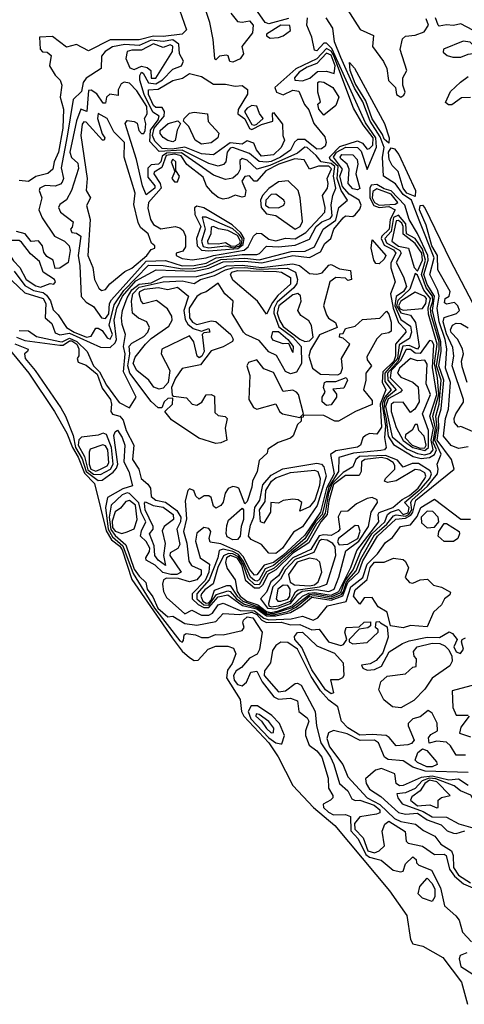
# Model space of a CAD drawing. Extents: x 2889633 to 3052318, y 540750 to 918690.
# Tile 513 of 656: x 3001088 to 3002939, y 807955 to 812057. Entities that reach past the tile are written whole.
import ezdxf

# ---------------------------------------------------------------- set-up
doc = ezdxf.new("R2010")
doc.units = 0

msp = doc.modelspace()

# ---------------------------------------------------------------- linework, layer by layer
at = {"layer": '0CON02XD'}
for points in [[(3001744.1, 812125.9), (3001782.5, 812015), (3001765, 811997.5), (3001685, 811986.9), (3001645, 811989.1), (3001585, 811973.1), (3001465, 811972.9), (3001375, 811927.5), (3001325, 811953.8), (3001283, 811943), (3001225, 811986.7), (3001170, 811985), (3001172.5, 811935), (3001183, 811923), (3001201.7, 811921.7), (3001218.3, 811908.3), (3001212.5, 811865), (3001235.9, 811825.9), (3001256.2, 811805), (3001263.8, 811785), (3001255.8, 811735), (3001270, 811685), (3001267.5, 811605), (3001249.2, 811505), (3001230.8, 811465), (3001225.6, 811434.4), (3001205, 811416.2), (3001155, 811403.3), (3001125, 811382.5), (3001085, 811387.5)], [(3001966.7, 812085), (3001995, 812050), (3002015, 812046.7), (3002045, 812052.5), (3002060, 812035), (3002057.7, 812002.3), (3002013.3, 811945), (3002020, 811915), (3002006.4, 811893.6), (3001975, 811880), (3001963.3, 811883.3), (3001956.7, 811906.7), (3001949.3, 811909.3), (3001920, 811905), (3001905, 811890), (3001900, 811895), (3001893.8, 811975), (3001880, 812045), (3001856.2, 812116.2)], [(3001465, 810692), (3001485, 810710.8), (3001490.4, 810725), (3001481.1, 810805), (3001491.8, 810855), (3001515.3, 810905), (3001571.2, 810968.8), (3001655.6, 811014.4), (3001815, 811010), (3001875, 811022.1), (3001935, 811049), (3002025, 811051.4), (3002096.3, 811043.7), (3002225, 811074.6), (3002295, 811065.8), (3002340.3, 811089.7), (3002358.8, 811125), (3002384.1, 811145.9), (3002396, 811185), (3002435, 811232), (3002445, 811240), (3002475, 811237.5), (3002485, 811243.8), (3002505, 811267.5), (3002510, 811285), (3002502, 811305), (3002459.7, 811329.7), (3002432, 811362), (3002421.1, 811405), (3002431.5, 811435), (3002395.3, 811485), (3002406.7, 811505), (3002446.2, 811526.2), (3002495, 811524.4), (3002509.7, 811509.7), (3002535, 811432.5), (3002573.3, 811526.7), (3002571.2, 811565), (3002528.1, 811628.1), (3002387.4, 811937.4), (3002365, 811959.4), (3002355, 811959.2), (3002325, 811927.5), (3002315, 811930), (3002303.8, 811985), (3002283.8, 812035), (3002286.2, 812065)], [(3002207.7, 812062.3), (3002125, 812040), (3002110, 812045), (3002068.8, 812105)], [(3002955, 810277.5), (3002915, 810270), (3002885, 810283.1), (3002852.2, 810322.2), (3002861.1, 810395), (3002873.5, 810435), (3002882.5, 810545), (3002861.2, 810605), (3002866.2, 810686.2), (3002859.7, 810725), (3002835, 810798.8), (3002826.5, 810855), (3002835.4, 810905.4), (3002829.3, 810929.3), (3002795.8, 810995), (3002813.3, 811065), (3002751.4, 811221.4), (3002720, 811305), (3002685, 811329.1), (3002653.5, 811373.5), (3002603.3, 811405), (3002598.6, 811485), (3002605.5, 811525), (3002589.1, 811569.1), (3002546.9, 811635), (3002516.6, 811715), (3002482.1, 811772.1), (3002425, 811900), (3002398.5, 811965), (3002392, 812022), (3002363.8, 812065)], [(3002451.2, 812101.2), (3002505.9, 812015.9), (3002560.7, 811990.7), (3002557.5, 811945), (3002602.7, 811882.7), (3002616.4, 811853.6), (3002624.1, 811804.1), (3002653.3, 811775), (3002656.7, 811745), (3002675, 811733.8)], [(3002975, 812013.3), (3002925, 812040), (3002895, 812032.5), (3002865, 812036.2), (3002835, 812030), (3002830, 812035), (3002820, 812065)], [(3002130.7, 811980.7), (3002165, 811983.3), (3002185, 811990), (3002215, 812012.5), (3002213.3, 812033.3), (3002175, 812034.3), (3002115, 811997.5), (3002115, 811990), (3002130.7, 811980.7)], [(3002675, 811733.8), (3002687.7, 811742.3), (3002693.3, 811755), (3002683.3, 811785), (3002683.3, 811815), (3002700, 811845), (3002672.7, 811932.7), (3002682.7, 811977.3), (3002695, 811989.2), (3002735, 811992.2), (3002772.9, 812007.1), (3002790, 812035), (3002780.6, 812060.6)], [(3001465, 810726.2), (3001474, 810745), (3001460.8, 810785), (3001481.2, 810868.8), (3001521.2, 810928.8), (3001623.8, 811035), (3001685, 811032.9), (3001765, 811018.8), (3001810.3, 811020.3), (3001865, 811030), (3001925, 811057.4), (3002025, 811063.3), (3002085, 811057.3), (3002218.2, 811091.8), (3002276.8, 811093.2), (3002315, 811111.2), (3002351.2, 811185), (3002405, 811221.9), (3002416.2, 811275), (3002453.3, 811305), (3002426.2, 811346.2), (3002409.7, 811395), (3002414, 811445), (3002381.4, 811475), (3002377.8, 811485), (3002420.9, 811529.1), (3002495, 811552.2), (3002515, 811542.5), (3002535, 811517.5), (3002545, 811520), (3002557.8, 811535), (3002560, 811565), (3002518.7, 811618.7), (3002478.1, 811688.1), (3002396.2, 811906.2), (3002385, 811925.4), (3002365, 811936.5), (3002325, 811894.5), (3002238.1, 811851.9), (3002150, 811775), (3002156.7, 811755), (3002185, 811744), (3002225, 811763.3), (3002250, 811760), (3002274.5, 811704.5), (3002291.9, 811681.9), (3002312.5, 811625), (3002358.7, 811568.7), (3002364.6, 811545), (3002359.6, 811530.4), (3002345, 811519.6), (3002325, 811517.9), (3002275, 811557.5), (3002245, 811557.5), (3002232.7, 811547.3), (3002215, 811514.2), (3002174.2, 811485), (3002135, 811466.4), (3002115, 811463.3), (3002085, 811466.9), (3002045, 811499.2), (3001975, 811524.2), (3001965, 811522), (3001952.5, 811505), (3001946.7, 811465), (3001936.1, 811453.9), (3001915, 811446.7), (3001875, 811457.5), (3001765, 811512.9), (3001668.7, 811508.7), (3001630.2, 811550.2), (3001632.6, 811597.4), (3001665, 811640), (3001668.1, 811655), (3001641.9, 811671.9), (3001606.2, 811745), (3001587.5, 811805), (3001588, 811825), (3001595, 811838.8), (3001602.5, 811835), (3001624.6, 811794.6), (3001655, 811790.5), (3001682.8, 811807.2), (3001725, 811851.2), (3001761.2, 811865), (3001770, 811885), (3001754, 811915), (3001750, 811955), (3001725, 811973.5), (3001685, 811966.4), (3001635, 811971.5), (3001585, 811950), (3001525, 811954.4), (3001475, 811943.8), (3001443.3, 811925), (3001428.8, 811905), (3001426.7, 811853.3), (3001365, 811813.8), (3001352.5, 811795), (3001345, 811757.5), (3001311.2, 811725), (3001285, 811572.5), (3001260.5, 811439.5), (3001270, 811395), (3001265, 811380), (3001258.3, 811371.7), (3001236.1, 811363.9), (3001194.2, 811365.8), (3001171.2, 811355), (3001168.8, 811345), (3001180, 811315), (3001168, 811265), (3001181.7, 811231.7), (3001233.3, 811155), (3001275, 811133.8), (3001293.3, 811115), (3001298, 811095), (3001290, 811045), (3001255, 811022.5), (3001235, 811020), (3001227.5, 811055), (3001200.7, 811070.7), (3001188.3, 811088.3), (3001182.5, 811115), (3001166.4, 811136.4), (3001135, 811132.5), (3001110, 811165), (3001075, 811174.3)], [(3001655, 811814.2), (3001723.8, 811925), (3001725, 811946.2), (3001715, 811952), (3001685, 811941.2), (3001645, 811957.1), (3001595, 811930.5), (3001555, 811930.6), (3001535.7, 811924.3), (3001530, 811895), (3001547, 811857), (3001565, 811850), (3001595, 811863.6), (3001618.3, 811858.3), (3001633.8, 811845), (3001635, 811814.2), (3001655, 811814.2)], [(3002891.2, 811901.2), (3002925, 811901.4), (3002955, 811914.2), (3002985, 811917.5), (3002992.5, 811925), (3002992.5, 811935), (3002963.6, 811963.6), (3002935, 811968), (3002853.3, 811935), (3002851.7, 811921.7), (3002868.3, 811908.3), (3002891.2, 811901.2)], [(3002265, 811802.9), (3002296.3, 811813.7), (3002328.1, 811841.9), (3002365, 811842.2), (3002397.7, 811832.3), (3002401.4, 811865), (3002385, 811909.6), (3002365, 811917.9), (3002325, 811874.2), (3002285, 811860), (3002252.1, 811837.9), (3002232.5, 811815), (3002233.8, 811805), (3002265, 811802.9)], [(3002625, 811543.3), (3002605, 811560), (3002598.6, 811578.6), (3002555, 811644.2), (3002529.2, 811719.2), (3002485, 811790.8), (3002464.6, 811845), (3002461.7, 811878.3), (3002482, 811855), (3002607.1, 811625), (3002627.1, 811565), (3002625, 811543.3)], [(3002095, 811489.2), (3002074, 811515), (3002063.3, 811543.3), (3002035, 811552.5), (3002015, 811538.8), (3001965, 811544.5), (3001895, 811494), (3001845, 811498.9), (3001775.4, 811525.4), (3001722.2, 811517.8), (3001681.1, 811521.1), (3001650.5, 811550.5), (3001640.3, 811575), (3001648.2, 811605), (3001689.1, 811655), (3001690.8, 811675), (3001681.2, 811691.2), (3001655, 811690.8), (3001645, 811700), (3001624.5, 811745), (3001624.4, 811765.6), (3001665, 811767.5), (3001725, 811804), (3001765.9, 811814.1), (3001795, 811832.5), (3001845, 811820), (3001895, 811788.8), (3001945, 811788.8), (3001985, 811780), (3002015, 811782.5), (3002036.1, 811766.1), (3002037, 811747), (3001997.3, 811682.7), (3001996.2, 811665), (3002025, 811644.2), (3002044.5, 811604.5), (3002055, 811599.6), (3002095, 811620.3), (3002142.5, 811635), (3002140, 811665), (3002145, 811670), (3002181.7, 811621.7), (3002183.3, 811575), (3002190, 811555), (3002176.2, 811525), (3002145, 811494.2), (3002095, 811489.2)], [(3002965, 811732.5), (3002928.3, 811731.7), (3002887, 811703), (3002873, 811703), (3002861.7, 811711.7), (3002881.7, 811758.3), (3002923.6, 811796.4), (3002955, 811820)], [(3001445, 810812.5), (3001458.8, 810831.2), (3001461.9, 810875), (3001470, 810890), (3001615, 811050.9), (3001695, 811054.4), (3001765, 811031.8), (3001815, 811033.3), (3001865, 811043.2), (3001906.7, 811065), (3002015, 811079.2), (3002075, 811079.2), (3002086.8, 811083.2), (3002115, 811113.3), (3002165, 811110.8), (3002235, 811117.1), (3002295, 811143.3), (3002321.9, 811195), (3002345.4, 811214.6), (3002380.9, 811229.1), (3002389.5, 811240.5), (3002384.4, 811285.6), (3002391.2, 811325), (3002404.2, 811355.8), (3002394.6, 811405), (3002400, 811445), (3002385, 811458.7), (3002343.3, 811465), (3002322, 811492), (3002285, 811524.3), (3002275, 811525.7), (3002245, 811501.4), (3002129.7, 811449.7), (3002075, 811434), (3002035, 811472.5), (3002015, 811478.8), (3002005, 811470), (3002005.8, 811435), (3001995.6, 811414.4), (3001975, 811396.7), (3001945, 811391.2), (3001895, 811408.8), (3001762.1, 811502.1), (3001698.6, 811501.4), (3001680.8, 811489.2), (3001675.3, 811464.7), (3001665.3, 811454.7), (3001635, 811452), (3001621.9, 811438.1), (3001621.2, 811401.2), (3001650, 811365), (3001650, 811355), (3001615, 811327.5), (3001598.8, 811365), (3001574.3, 811475), (3001527.5, 811625), (3001535, 811637.5), (3001565, 811632.5), (3001576.7, 811626.7), (3001583.3, 811595), (3001595, 811582.5), (3001605, 811582.5), (3001610, 811595), (3001613, 811623), (3001607.5, 811645), (3001618.6, 811665), (3001617.7, 811695), (3001575, 811761.2), (3001545, 811792.5), (3001523, 811797), (3001510.7, 811789.3), (3001497.5, 811765), (3001498.3, 811741.7), (3001463, 811747), (3001450, 811735), (3001445, 811710), (3001435, 811710), (3001408.8, 811748.8), (3001385, 811763.3), (3001375, 811762.5), (3001367.5, 811675), (3001342.5, 811685), (3001324.5, 811635.5), (3001297.1, 811505), (3001303.5, 811483.5), (3001329.3, 811459.3), (3001332.7, 811437.3), (3001303.3, 811345), (3001283, 811307), (3001255, 811287.5), (3001250, 811275), (3001257.5, 811255), (3001310, 811215), (3001307, 811193), (3001300, 811185), (3001305, 811170), (3001325, 811167.5), (3001342.5, 811155), (3001330.8, 811075), (3001338.3, 811031.7), (3001344.1, 810904.1), (3001365, 810880), (3001395, 810862.5), (3001428.8, 810815), (3001445, 810812.5)], [(3002355, 811660), (3002333.3, 811685), (3002330, 811705), (3002340, 811715), (3002330, 811755), (3002330, 811795), (3002335, 811800), (3002355, 811797.5), (3002392.5, 811775), (3002417.5, 811735), (3002405, 811700), (3002355, 811660)], [(3002065, 811617.1), (3002075, 811622.5), (3002102, 811645), (3002085.8, 811665.8), (3002075, 811696.7), (3002055, 811699.2), (3002035, 811689.2), (3002024.4, 811675), (3002055, 811620), (3002065, 811617.1)], [(3001428.3, 810928.3), (3001445, 810932.5), (3001462.7, 810957.3), (3001525, 811007.5), (3001555, 811022.5), (3001616.7, 811075), (3001635, 811100), (3001650, 811105), (3001650, 811115), (3001636.7, 811126.7), (3001622.9, 811165), (3001591.1, 811191.1), (3001581.7, 811211.7), (3001563, 811287), (3001568.8, 811335), (3001522.5, 811485), (3001523.8, 811545), (3001479.7, 811589.7), (3001452.5, 811645), (3001415, 811666.7), (3001412.5, 811645), (3001431.2, 811581.2), (3001442.5, 811565), (3001440, 811555), (3001433.3, 811555), (3001365, 811630), (3001355, 811631.2), (3001348.3, 811621.7), (3001342.2, 811575), (3001369.2, 811395), (3001364, 811345), (3001382.5, 811315), (3001366.4, 811283.6), (3001382, 811225), (3001371.2, 811075), (3001392.5, 811025), (3001398.8, 810975), (3001418, 810938), (3001428.3, 810928.3)], [(3001845, 811539.2), (3001819.2, 811555), (3001792.3, 811612.3), (3001770, 811635), (3001772.5, 811645), (3001795, 811668), (3001815, 811671.2), (3001870, 811665), (3001873, 811633), (3001917.5, 811585), (3001913.3, 811565), (3001885, 811544.3), (3001845, 811539.2)], [(3001725, 811548.8), (3001705, 811553.3), (3001685, 811566.7), (3001673.2, 811583.2), (3001673.1, 811595), (3001706.7, 811625), (3001746, 811636), (3001757.5, 811625), (3001743.6, 811596.4), (3001735, 811553.8), (3001725, 811548.8)], [(3001806.2, 811056.2), (3001865, 811064.4), (3001895.3, 811074.7), (3002023.3, 811096.7), (3002039.8, 811110.2), (3002061.2, 811155), (3002075, 811167.5), (3002095, 811166), (3002125, 811143.1), (3002155, 811136.5), (3002195, 811147.5), (3002235, 811144.4), (3002278.9, 811171.1), (3002358.8, 811255), (3002360, 811275), (3002348.8, 811325), (3002369.4, 811355), (3002372.9, 811375), (3002368, 811395), (3002385.9, 811435.9), (3002375, 811446.9), (3002332.7, 811447.3), (3002295, 811434.2), (3002272.9, 811472.9), (3002233, 811477), (3002167.5, 811455), (3002112.4, 811427.6), (3002075, 811383.8), (3002063.9, 811383.9), (3002045, 811406.7), (3002025, 811403.8), (3002012.9, 811385), (3002030, 811345), (3002025, 811320), (3002015, 811317.5), (3001985, 811326.7), (3001957, 811313), (3001935, 811310), (3001915, 811316.7), (3001892, 811335), (3001866, 811365), (3001851.3, 811401.3), (3001783.7, 811453.7), (3001759.7, 811489.7), (3001733, 811497), (3001698.4, 811491.6), (3001679.3, 811440.7), (3001648.3, 811421.7), (3001646.2, 811415), (3001673.5, 811375), (3001677.1, 811355), (3001624.5, 811295), (3001621.5, 811271.5), (3001632.2, 811225), (3001644.4, 811204.4), (3001675, 811186), (3001735, 811195.7), (3001755, 811190), (3001768.5, 811178.5), (3001778.5, 811155), (3001778.8, 811111.2), (3001767.5, 811092.5), (3001740, 811085), (3001740, 811075), (3001765, 811062.5), (3001806.2, 811056.2)], [(3002495, 811348.6), (3002475, 811352.7), (3002455.7, 811375), (3002460, 811435), (3002451.5, 811455), (3002425, 811478), (3002421.8, 811485), (3002430, 811495), (3002475, 811493.5), (3002493.5, 811475), (3002496.1, 811455), (3002487.8, 811415), (3002505, 811353.3), (3002495, 811348.6)], [(3002735, 811321.2), (3002700, 811335), (3002684.5, 811355), (3002664, 811425), (3002639.5, 811449.5), (3002626.7, 811475), (3002624.4, 811505), (3002635, 811523.8), (3002648.5, 811518.5), (3002666.2, 811496.2), (3002735.7, 811345), (3002735, 811321.2)], [(3001745, 811382), (3001754, 811405), (3001738.3, 811428.3), (3001738.6, 811465), (3001725, 811475.5), (3001719.2, 811465), (3001733.3, 811425), (3001722, 811395), (3001732, 811382), (3001745, 811382)], [(3002155, 809573.8), (3002215, 809587.1), (3002258.1, 809611.9), (3002305, 809650.9), (3002385, 809639.3), (3002432.9, 809657.1), (3002455, 809712.5), (3002499.6, 809755), (3002517.3, 809802.7), (3002577.5, 809905), (3002653.7, 809976.3), (3002695, 809980.2), (3002717.1, 809992.9), (3002725.7, 810005), (3002737.5, 810055), (3002897.5, 810185), (3002886.7, 810225), (3002826, 810305), (3002833.3, 810355), (3002832, 810398), (3002843.7, 810436.3), (3002853.7, 810555), (3002833.3, 810615), (3002843.5, 810676.5), (3002842.1, 810715), (3002818.7, 810798.7), (3002806.9, 810845), (3002815.7, 810905), (3002785, 810953.3), (3002770.2, 810995), (3002789.2, 811055), (3002787.5, 811075), (3002745, 811166), (3002709.2, 811225), (3002691.1, 811285), (3002635, 811344.7), (3002605, 811352.7), (3002575, 811370.9), (3002551.7, 811368.3), (3002545.4, 811354.6), (3002545.3, 811315), (3002563, 811283), (3002585, 811274.1), (3002625, 811279.2), (3002651.9, 811265), (3002630.7, 811225), (3002626.1, 811183.9), (3002596.2, 811155), (3002593.4, 811145), (3002605, 811118.2), (3002645, 811097.7), (3002654.5, 811085), (3002633.5, 811043.5), (3002633.6, 811023.6), (3002652, 810965), (3002632.5, 810915), (3002643.3, 810855), (3002664.7, 810795), (3002694.2, 810765), (3002695.6, 810755), (3002653.1, 810705), (3002652.9, 810655), (3002646.2, 810635), (3002600.3, 810589.7), (3002596.8, 810546.8), (3002612.5, 810515), (3002589.6, 810455), (3002595, 810360), (3002575, 810330), (3002545, 810333.3), (3002527.5, 810325), (3002517.5, 810315), (3002507.5, 810285), (3002495, 810276.7), (3002405, 810261.1), (3002382.5, 810245), (3002396.8, 810165), (3002365.2, 810105), (3002340.3, 810005), (3002275, 809909.6), (3002184, 809825), (3002145, 809795.3), (3002105.3, 809784.7), (3002075, 809744), (3002065, 809742.9), (3002045, 809768), (3002019.4, 809819.4), (3002000, 809840), (3001925, 809873.5), (3001880.7, 809880.7), (3001876.7, 809895), (3001884, 809925), (3001875, 809938), (3001855, 809941.2), (3001825, 809917.5), (3001820, 809885), (3001839.2, 809815), (3001878.3, 809788.3), (3001875.5, 809755.5), (3001859.6, 809720.4), (3001805.5, 809665), (3001805.5, 809645), (3001831.2, 809621.2), (3001855, 809607.6), (3001875, 809607.8), (3001915, 809652.5), (3001955, 809660.4), (3002016.2, 809616.2), (3002075, 809602.8), (3002115, 809574.1), (3002155, 809573.8)], [(3002235, 811184.3), (3002255.8, 811195), (3002265.9, 811215.9), (3002256.2, 811315), (3002247.5, 811345), (3002206.2, 811386.2), (3002165, 811381.2), (3002125, 811354.2), (3002099.4, 811325), (3002090, 811305), (3002092.9, 811275), (3002115, 811248.1), (3002155, 811241.4), (3002235, 811184.3)], [(3002165, 811273.8), (3002187.5, 811285), (3002192.5, 811295), (3002187.5, 811305), (3002155, 811330), (3002135, 811329.2), (3002112.9, 811305), (3002110.8, 811285), (3002125, 811274.2), (3002165, 811273.8)], [(3002585, 811284.7), (3002651.9, 811288.1), (3002662.5, 811295), (3002635, 811330.8), (3002575, 811352.5), (3002558.5, 811341.5), (3002555.8, 811315), (3002566, 811295), (3002585, 811284.7)], [(3001875, 811094.7), (3001996.4, 811103.6), (3002018.8, 811121.2), (3002022.2, 811145), (3002008.8, 811168.8), (3001972.4, 811202.4), (3001855, 811273.8), (3001825, 811280), (3001816.4, 811273.6), (3001816.9, 811245), (3001841.5, 811195), (3001824.5, 811145.5), (3001826.7, 811115), (3001845, 811097.3), (3001875, 811094.7)], [(3003015, 810323.8), (3002925, 810362.5), (3002915, 810360), (3002898.3, 810378.3), (3002896.7, 810395), (3002903.8, 810415), (3002935.7, 810464.3), (3002936.2, 810475), (3002888.8, 810615), (3002896, 810655), (3002891.2, 810691.2), (3002865, 810748.8), (3002851.9, 810798.1), (3002855, 810816.7), (3002907.5, 810832.5), (3002920, 810845), (3002912.5, 810865), (3002898.3, 810878.3), (3002865, 810872.5), (3002857.5, 810877.5), (3002860, 810895), (3002876.7, 810905), (3002880, 810925), (3002829.2, 811015), (3002827.5, 811075), (3002804.6, 811115), (3002781.1, 811201.1), (3002752.2, 811265), (3002755, 811283.3), (3002765, 811283.8), (3002775, 811273.3), (3002880, 811055), (3002988.3, 810848.3)], [(3002145, 809577.7), (3002175, 809584.8), (3002205, 809591.6), (3002239.8, 809610.2), (3002295, 809655.9), (3002315, 809658.7), (3002385, 809646.1), (3002427.4, 809662.6), (3002437, 809675), (3002448.7, 809715), (3002488.7, 809761.3), (3002508.7, 809811.3), (3002565, 809910.5), (3002617.1, 809955), (3002645, 809989.5), (3002656.2, 809993.8), (3002695, 809988.1), (3002708.4, 809995), (3002720.2, 810015), (3002716.8, 810045), (3002721.2, 810055), (3002786.1, 810113.9), (3002827.5, 810165), (3002831.2, 810185), (3002826.7, 810205), (3002842.7, 810247.3), (3002816.2, 810305), (3002825.9, 810355), (3002820.6, 810405), (3002835.2, 810454.8), (3002842.7, 810555), (3002823.5, 810615), (3002835.2, 810684.8), (3002834.3, 810715), (3002802, 810828), (3002798.8, 810855), (3002808.1, 810885), (3002807, 810905), (3002780.1, 810940.1), (3002760.5, 810995), (3002778.1, 811055), (3002765, 811101.8), (3002735, 811145.6), (3002698.5, 811165), (3002696.4, 811206.4), (3002665, 811243.1), (3002645, 811232.5), (3002635.2, 811174.8), (3002608.5, 811145), (3002615, 811126.9), (3002671.4, 811095), (3002675.8, 811085), (3002655.8, 811045), (3002685.8, 810985.8), (3002698.5, 810945), (3002686.7, 810925), (3002656.2, 810903.8), (3002649.4, 810865), (3002675, 810808), (3002715, 810780), (3002720, 810755), (3002710.6, 810729.4), (3002667.6, 810702.4), (3002660.9, 810645), (3002608.8, 810585), (3002609.1, 810549.1), (3002634.4, 810515), (3002607.4, 810482.6), (3002597.3, 810455), (3002611.4, 810365), (3002607.1, 810317.1), (3002613.3, 810275), (3002606.7, 810265), (3002592.3, 810262.3), (3002478.5, 810251.5), (3002416.7, 810233.3), (3002415.6, 810175), (3002375, 810111.5), (3002346.8, 809995), (3002319.2, 809965), (3002275.9, 809894.1), (3002145, 809783.4), (3002110.4, 809769.6), (3002085, 809723.3), (3002075, 809717.5), (3002065, 809720), (3002048.8, 809735), (3002020.4, 809800.4), (3001998.5, 809828.5), (3001975, 809841.2), (3001935, 809851.1), (3001919.2, 809845), (3001913.3, 809815), (3001876.4, 809723.6), (3001825.5, 809665), (3001825.5, 809645), (3001855, 809619.2), (3001875, 809617.6), (3001907.7, 809662.3), (3001955, 809678.2), (3001965, 809675.5), (3001990.7, 809645), (3002022.5, 809622.5), (3002075, 809608.6), (3002115, 809580.3), (3002145, 809577.7)], [(3001875, 811106.7), (3001945, 811114.7), (3001976.7, 811106.7), (3002005, 811114.8), (3002012.5, 811125), (3002013.7, 811145), (3002002.5, 811162.5), (3001975, 811185.4), (3001865, 811234.2), (3001847.5, 811235), (3001859.6, 811185), (3001845.5, 811135), (3001852, 811112), (3001875, 811106.7)], [(3002745, 811010), (3002765.9, 811055), (3002762, 811085), (3002735, 811124.4), (3002684.3, 811164.3), (3002684.6, 811195), (3002678.8, 811208.8), (3002665, 811220), (3002655, 811219.2), (3002637.1, 811135), (3002665, 811113.9), (3002707.5, 811105), (3002731.2, 811025), (3002745, 811010)], [(3001985, 811113), (3002004.7, 811125), (3002007.8, 811135), (3001995, 811158.6), (3001955, 811178.9), (3001915.7, 811185.7), (3001895, 811195.7), (3001885, 811192.5), (3001884, 811165), (3001870, 811135), (3001871.2, 811125), (3001915, 811122.7), (3001945, 811129.5), (3001967.8, 811115), (3001985, 811113)], [(3001175, 810943.1), (3001215, 810957.5), (3001230, 810955), (3001237.5, 810965), (3001232.5, 810975), (3001185.7, 811005.7), (3001170, 811050), (3001132.3, 811082.3), (3001095, 811130.8), (3001085, 811137.5), (3001055, 811136.7), (3001035, 811148), (3001025, 811146.2), (3001021.2, 811135), (3001040, 811105), (3001043, 811083), (3001062.1, 811052.1), (3001088.6, 811025), (3001114.3, 810975), (3001155, 810948), (3001175, 810943.1)], [(3002585, 811040), (3002571.2, 811041.2), (3002562, 811055), (3002551.9, 811105), (3002555, 811140), (3002612.5, 811075), (3002605, 811058.8), (3002585, 811040)], [(3001085, 810762), (3001125, 810761.2), (3001157.5, 810737.5), (3001255, 810716), (3001265, 810715.3), (3001295, 810730.5), (3001326.3, 810716.3), (3001369.4, 810675), (3001395.4, 810615.4), (3001419.8, 810589.8), (3001450, 810535), (3001502.7, 810462.7), (3001545, 810440), (3001572.5, 810485), (3001520.3, 810590.3), (3001526.5, 810665), (3001520, 810695), (3001528.8, 810745), (3001515, 810787.5), (3001511.5, 810815), (3001516.4, 810845), (3001535, 810898.6), (3001555, 810932.3), (3001585, 810954.7), (3001635, 810960.2), (3001685, 810985.5), (3001825, 810987.3), (3001885.8, 811004.2), (3001948.9, 811031.1), (3002015, 811034.3), (3002095, 811025.2), (3002225, 811040.5), (3002253.2, 811033.2), (3002295, 811000), (3002325, 810996.7), (3002347.6, 811002.4), (3002375, 811034), (3002385, 811037.1), (3002419.5, 811019.5), (3002465, 811012.5), (3002470, 810975), (3002455, 810970), (3002445, 810980), (3002405, 810982.5), (3002380, 810965), (3002353.3, 810865), (3002365, 810827.5), (3002374.1, 810814.1), (3002402.5, 810795), (3002410, 810775), (3002335.8, 810744.2), (3002298.8, 810681.2), (3002292.5, 810655), (3002306.7, 810605), (3002340.3, 810580.3), (3002412.8, 810577.2), (3002425.6, 810585), (3002432.1, 810605), (3002428.5, 810645), (3002462.5, 810705), (3002435, 810730), (3002420, 810735), (3002421.7, 810748.3), (3002435, 810750), (3002445, 810770), (3002485, 810780), (3002515, 810807.5), (3002587, 810813), (3002615, 810842.5), (3002625, 810830), (3002635, 810797.5), (3002635, 810760), (3002625, 810752.5), (3002595, 810747.5), (3002575, 810727.5), (3002533, 810653), (3002535, 810640), (3002552.5, 810615), (3002530, 810585), (3002530, 810555), (3002520, 810515), (3002555, 810470), (3002555, 810453.3), (3002485.8, 810424.2), (3002416.1, 810383.9), (3002400, 810385), (3002355, 810408.8), (3002270, 810410), (3002268.3, 810401.7), (3002260, 810400), (3002260, 810385), (3002245, 810370), (3002226.4, 810323.6), (3002215, 810313.3), (3002164.3, 810295.7), (3002121.7, 810268.3), (3002118.3, 810251.7), (3002085, 810220), (3002076.2, 810175), (3002057.5, 810135), (3002055, 810110), (3002035, 810050), (3002025, 810040), (3002000, 810105), (3001989.2, 810109.2), (3001975, 810112.5), (3001955.6, 810104.4), (3001944, 810085), (3001935, 810047.5), (3001925, 810033.3), (3001905, 810022.5), (3001895, 810030), (3001885, 810066.7), (3001875, 810073.3), (3001856.7, 810073.3), (3001835, 810060), (3001821.7, 810071.7), (3001812.5, 810095), (3001795, 810102.5), (3001787.5, 810095), (3001777, 810053), (3001782.1, 809977.9), (3001770.6, 809925), (3001783.2, 809876.8), (3001791.7, 809801.7), (3001803.6, 809783.6), (3001844, 809765), (3001842.9, 809745), (3001825, 809723.3), (3001795.5, 809714.5), (3001749.4, 809729.4), (3001699.1, 809730.9), (3001686.7, 809723.3), (3001681.9, 809705), (3001686.9, 809675), (3001699.7, 809649.7), (3001775, 809582), (3001805, 809597.1), (3001845, 809575.6), (3001875, 809575.6), (3001891.4, 809585), (3001915, 809618.9), (3001935, 809626.7), (3002005.9, 809595.9), (3002065, 809594.8), (3002104.4, 809564.4), (3002125, 809556.5), (3002218.8, 809561.2), (3002265, 809572.5), (3002310, 809555), (3002330, 809565), (3002370, 809615), (3002446.9, 809633.1), (3002467.3, 809695), (3002516.3, 809733.7), (3002535, 809789.4), (3002577.9, 809832.1), (3002611.3, 809878.7), (3002639.7, 809900.3), (3002673.3, 809945), (3002715, 809952.5), (3002742.8, 809987.2), (3002758, 810025), (3002815, 810060), (3002925, 809976), (3002965, 809976.2)], [(3001065, 811010), (3001109.4, 810949.4), (3001145, 810928.9), (3001185, 810920), (3001200, 810910), (3001215.5, 810885.5), (3001227.7, 810847.7), (3001247.9, 810827.9), (3001283.3, 810775), (3001314.3, 810755), (3001366.1, 810733.9), (3001385, 810739.2), (3001405, 810772.5), (3001415, 810772.5), (3001431.7, 810761.7), (3001451.7, 810731.7), (3001465, 810726.2)], [(3001905, 810291.2), (3001834.3, 810314.3), (3001719.7, 810389.7), (3001692.5, 810425), (3001724, 810455), (3001725, 810480), (3001705, 810478.8), (3001690, 810465), (3001680, 810440), (3001665, 810440), (3001635, 810466.2), (3001547.1, 810585), (3001538.5, 810615), (3001546.9, 810665), (3001543.3, 810696.7), (3001555, 810710), (3001605, 810737.5), (3001620.8, 810755), (3001628, 810775), (3001617.7, 810797.7), (3001583, 810813), (3001557.5, 810835), (3001554.1, 810884.1), (3001558.5, 810915), (3001585, 810943.2), (3001685, 810964.4), (3001765, 810969.5), (3001815, 810957.5), (3001841.2, 810975), (3001899.1, 810990.9), (3001945, 811015.5), (3001975, 811023.4), (3002025, 811025.2), (3002085, 811017.2), (3002202.5, 811022.5), (3002236, 811005), (3002244.4, 810975), (3002241.7, 810958.3), (3002230, 810940), (3002160.3, 810879.7), (3002147.5, 810855), (3002146, 810835), (3002167.6, 810777.6), (3002225, 810734.4), (3002259.4, 810695), (3002261.4, 810625), (3002240.8, 810589.2), (3002215, 810581.2), (3002195, 810591.2), (3002157.7, 810657.7), (3002125, 810673.8), (3002085, 810720), (3002030, 810745), (3002020, 810755), (3001973, 810833), (3001977.5, 810885), (3001942.5, 810915), (3001915, 810960), (3001865, 810923.3), (3001843, 810917), (3001826.1, 810903.9), (3001793.3, 810855), (3001794.6, 810815), (3001807, 810797), (3001825, 810787.1), (3001885, 810801.9), (3001905, 810800), (3001967.5, 810745), (3001976.4, 810726.4), (3001973.6, 810716.4), (3001935, 810693.8), (3001885, 810678), (3001841.3, 810618.7), (3001765, 810603.3), (3001736.4, 810563.6), (3001720.6, 810525), (3001723, 810493), (3001728.3, 810488.3), (3001782, 810482), (3001805.5, 810455.5), (3001825, 810451.1), (3001846.3, 810463.7), (3001865, 810493.8), (3001885.8, 810495.8), (3001899.2, 810489.2), (3001900.7, 810420.7), (3001915, 810407.5), (3001943.6, 810403.6), (3001952.5, 810395), (3001942.9, 810355), (3001950, 810305), (3001925, 810293.8), (3001905, 810291.2)], [(3002115, 810830), (3002077.5, 810885), (3001975, 810972.5), (3001966.2, 810995), (3001971.2, 811005), (3001995, 811011.9), (3002157.7, 811007.7), (3002177.5, 811005), (3002215, 810983.3), (3002215.8, 810955), (3002162.6, 810907.4), (3002140.6, 810879.4), (3002115, 810830)], [(3002759.5, 810229.5), (3002795, 810233.1), (3002814.7, 810245.3), (3002823.2, 810265), (3002809.6, 810295), (3002818.8, 810355), (3002808.4, 810405), (3002833.2, 810495), (3002828.2, 810565), (3002814.8, 810624.8), (3002826.1, 810705), (3002790.3, 810830.3), (3002789.2, 810855), (3002798.8, 810895), (3002770.3, 810930.3), (3002745, 810992.5), (3002735, 811000), (3002712.1, 810935), (3002663.2, 810886.8), (3002657.3, 810865), (3002675, 810835.4), (3002715.6, 810825.6), (3002735.7, 810795.7), (3002751.2, 810695), (3002745, 810684.3), (3002709.8, 810699.8), (3002683.6, 810696.4), (3002664, 810635), (3002619.2, 810585), (3002620.8, 810555), (3002655.6, 810515), (3002617.2, 810482.8), (3002606.7, 810465), (3002604.5, 810435), (3002614.2, 810394.2), (3002621.7, 810321.7), (3002645, 810287.1), (3002727.1, 810237.1), (3002759.5, 810229.5)], [(3001055, 810971.2), (3001109.1, 810919.1), (3001185, 810895.6), (3001197.3, 810875), (3001194.3, 810815), (3001222, 810792), (3001235, 810753.1), (3001255, 810744.6), (3001295, 810751.2), (3001425, 810692.5), (3001465, 810692)], [(3001668.3, 810518.3), (3001646.1, 810526.1), (3001625.7, 810555.7), (3001575, 810596.2), (3001560.6, 810625), (3001568.3, 810651.7), (3001611.2, 810705), (3001635, 810728.8), (3001709.3, 810780.7), (3001722.5, 810805), (3001721.7, 810821.7), (3001703, 810853), (3001657, 810887), (3001603.9, 810873.9), (3001594.1, 810884.1), (3001585.8, 810915), (3001588, 810925), (3001607.5, 810935), (3001665, 810940.8), (3001705, 810933.3), (3001745, 810943.3), (3001790.8, 810905), (3001770.8, 810845), (3001777.5, 810807.5), (3001788.7, 810788.7), (3001810, 810770), (3001845, 810760), (3001875, 810770), (3001880, 810755), (3001855, 810752.5), (3001847.5, 810745), (3001855.7, 810675), (3001845.8, 810655), (3001835, 810648.8), (3001826.7, 810655), (3001812.5, 810715), (3001795, 810740), (3001680, 810685), (3001677.5, 810665), (3001713.3, 810595), (3001706.5, 810545), (3001685, 810522), (3001668.3, 810518.3)], [(3002275, 810716.9), (3002295, 810718.8), (3002310, 810735), (3002303, 810783), (3002292.6, 810802.6), (3002258.8, 810825), (3002246.2, 810845), (3002260, 810885), (3002257, 810907), (3002246.2, 810916.2), (3002225, 810911.4), (3002166.5, 810865), (3002160.4, 810835), (3002169.2, 810805), (3002185, 810779.5), (3002255, 810725.5), (3002275, 810716.9)], [(3002685, 810846.6), (3002765, 810853.3), (3002779.5, 810875), (3002781.9, 810895), (3002774.5, 810904.5), (3002735, 810922.5), (3002675.5, 810885), (3002665.9, 810865), (3002672.1, 810852.1), (3002685, 810846.6)], [(3002952, 810545), (3002930.3, 810610.3), (3002928, 810635), (3002936, 810665), (3002932, 810685), (3002912, 810725), (3002885, 810754), (3002881.9, 810765), (3002890, 810785), (3002905, 810793.5), (3002925, 810791.8), (3002955, 810773.1)], [(3002225, 810670), (3002208.3, 810708.3), (3002185, 810706.7), (3002142.3, 810722.3), (3002136.2, 810735), (3002142, 810758), (3002165, 810758.1), (3002203.8, 810725), (3002226.7, 810695), (3002225, 810670)], [(3001005, 810730), (3001125.7, 810585), (3001232.9, 810425), (3001284.6, 810334.6), (3001307.5, 810275), (3001330.8, 810235), (3001357.9, 810167.9), (3001400, 810125), (3001448.1, 809928.1), (3001470, 809890), (3001505, 809863.8), (3001515, 809847.8), (3001555.4, 809725.4), (3001722.5, 809482.5), (3001765, 809426.7), (3001795, 809399.4), (3001815, 809388), (3001831.7, 809388.3), (3001872.5, 809435), (3001905, 809446.7), (3001955, 809447.5), (3001978.3, 809438.3), (3001987.5, 809415), (3001972.5, 809375), (3001953, 809347), (3001948.8, 809315), (3002006.2, 809225), (3002012, 809175), (3002021.9, 809155), (3002125.5, 809045), (3002163.6, 808986.4), (3002225, 808866), (3002311.4, 808775), (3002400, 808700), (3002628.2, 808428.2), (3002700, 808325), (3002715.6, 808225.6), (3002725, 808206.7), (3002766.9, 808196.9), (3002850, 808150), (3002927.1, 808047.1), (3002952.2, 807955)], [(3001075, 810734.3), (3001108.8, 810721.2), (3001255, 810700.5), (3001268.7, 810701.3), (3001295, 810719.7), (3001305, 810719.2), (3001325.3, 810705), (3001334.2, 810685.8), (3001333.6, 810656.4), (3001327.5, 810645), (3001330.7, 810630.7), (3001365, 810618), (3001410.6, 810580.6), (3001431.7, 810521.7), (3001465.7, 810475), (3001470.8, 810455), (3001466.7, 810425), (3001474.2, 810414.2), (3001505.5, 810405.5), (3001518.9, 810388.9), (3001530.6, 810345), (3001562.5, 810285), (3001558, 810225), (3001583.9, 810183.9), (3001593.8, 810145), (3001621.9, 810121.9), (3001632, 810105), (3001635, 810070), (3001655, 810056), (3001695, 810047.5), (3001742.2, 810012.2), (3001758.9, 809985), (3001758.1, 809965), (3001742, 809935), (3001755, 809870), (3001746.4, 809853.6), (3001715, 809836), (3001712.5, 809825), (3001760, 809755), (3001742.5, 809745), (3001717.5, 809745), (3001684.5, 809754.5), (3001652, 809785), (3001614, 809805), (3001612.5, 809815), (3001628.5, 809841.5), (3001629.1, 809855), (3001615, 809882.5), (3001591.2, 809905), (3001595, 809927.5), (3001612.9, 809965), (3001593.4, 810003.4), (3001584.1, 810044.1), (3001545, 810083.1), (3001535, 810085.5), (3001515, 810077.8), (3001468.6, 810035), (3001460.3, 809985), (3001466.8, 809933.2), (3001485, 809908.8), (3001529.3, 809869.3), (3001565, 809768.6), (3001585, 809738.1), (3001612.7, 809712.7), (3001618.6, 809685), (3001642.1, 809652.1), (3001663.6, 809605), (3001705, 809570), (3001725, 809572.5), (3001775, 809542), (3001825, 809534), (3001905, 809550), (3001935, 809583.3), (3002005, 809578.5), (3002055, 809588.4), (3002075, 809579.6), (3002095.8, 809555.8), (3002115, 809545.4), (3002177.2, 809547.2), (3002215, 809536), (3002255, 809537.8), (3002305, 809515.8), (3002335, 809517.5), (3002373.3, 809465), (3002425, 809450), (3002436.4, 809453.6), (3002450, 809475), (3002441.2, 809505), (3002447.5, 809525), (3002501.7, 809528.3), (3002523, 809547), (3002548.3, 809548.3), (3002548.3, 809531.7), (3002537, 809523), (3002501.7, 809518.3), (3002460, 809475), (3002460, 809465), (3002475, 809456.7), (3002535, 809462.5), (3002580, 809505), (3002580, 809515), (3002570, 809525), (3002571.7, 809548.3), (3002585, 809550), (3002590, 809545)], [(3002775, 810244.7), (3002799.3, 810250.7), (3002810, 810265), (3002801.7, 810305), (3002811, 810355), (3002795.9, 810405), (3002825.2, 810495.2), (3002807.5, 810607.5), (3002812.5, 810702.5), (3002805, 810718), (3002795, 810720), (3002755, 810666.2), (3002735, 810668.2), (3002715, 810683.3), (3002696.7, 810683.3), (3002672.6, 810635), (3002634.7, 810595), (3002630.4, 810565), (3002680, 810515), (3002674.3, 810505), (3002622.9, 810477.1), (3002611.2, 810445), (3002639.1, 810319.1), (3002699.4, 810269.4), (3002745, 810249.7), (3002775, 810244.7)], [(3001067.3, 810707.3), (3001122.5, 810685), (3001120, 810675), (3001107.5, 810665), (3001110, 810645), (3001152, 810595), (3001259.5, 810439.5), (3001278.6, 810405), (3001310, 810325), (3001320.9, 810275), (3001347.9, 810227.9), (3001364.7, 810175), (3001415, 810137.1), (3001430.8, 810139.2), (3001477.6, 810172.4), (3001490.9, 810189.1), (3001496, 810206), (3001480, 810325), (3001485, 810340), (3001495, 810346.7), (3001515, 810316.7), (3001526.2, 810285), (3001521.2, 810215), (3001542, 810175), (3001557.5, 810115), (3001517.4, 810102.6), (3001454.1, 810065.9), (3001445.5, 810024.5), (3001456.2, 809935), (3001475, 809902.7), (3001517.2, 809865), (3001560.2, 809750.2), (3001648.8, 809605), (3001755, 809468.8), (3001765, 809463.3), (3001769.3, 809470.7), (3001772.5, 809495), (3001780.7, 809499.3), (3001820, 809495), (3001845, 809483.3), (3001873.6, 809483.6), (3001903.8, 809496.2), (3001935, 809494), (3002015, 809512.5), (3002022.5, 809525), (3002016.7, 809545), (3002020, 809555), (3002035, 809569.2), (3002058.8, 809565), (3002097.5, 809505), (3002086.4, 809433.6), (3002076.4, 809413.6), (3002045, 809396.7), (3002011.7, 809358.3), (3001990, 809345), (3001978.1, 809325), (3001980.6, 809305), (3001995, 809287.5), (3002015, 809281.2), (3002032.7, 809297.3), (3002050.7, 809339.3), (3002075, 809342.5), (3002098.2, 809298.2), (3002145.7, 809235.7), (3002165, 809226), (3002215, 809230), (3002245, 809220), (3002250, 809175), (3002285, 809148.8), (3002292, 809135), (3002277.5, 809095), (3002277.5, 809075), (3002293.3, 809035), (3002325, 809011.2), (3002346, 808985), (3002373, 808897), (3002373.3, 808855), (3002392.5, 808825), (3002392.5, 808815), (3002382.5, 808805), (3002351.2, 808788.8), (3002353.3, 808775), (3002373.3, 808755), (3002395, 808744), (3002445, 808746.2), (3002465, 808737.5), (3002467.2, 808677.2), (3002496.9, 808645), (3002529.3, 808579.3), (3002545, 808567.8), (3002571.4, 808561.4), (3002593.3, 808555), (3002643.3, 808513.3), (3002675, 808507.5), (3002685, 808510), (3002695, 808540), (3002725, 808570), (3002738.3, 808558.3), (3002740, 808545), (3002750, 808535), (3002803.3, 808513.3), (3002840.5, 808440.5), (3002857.5, 808365), (3002904.1, 808324.1), (3002917.5, 808305), (3002932.5, 808255), (3002970, 808215)], [(3002255, 810400), (3002270, 810415), (3002248.8, 810495), (3002241.2, 810505), (3002225, 810514.2), (3002185, 810507.5), (3002145, 810587.5), (3002105, 810602.5), (3002075, 810640), (3002040.7, 810629.3), (3002033.3, 810615), (3002046.2, 810575), (3002041.4, 810475), (3002061.4, 810441.4), (3002075.9, 810434.1), (3002155, 810456.7), (3002170, 810425), (3002182.5, 810415), (3002255, 810400)], [(3002775, 810262.2), (3002790.3, 810275), (3002790.8, 810345), (3002765.6, 810415), (3002798.1, 810495), (3002780.5, 810540.5), (3002785, 810622.5), (3002775, 810639.2), (3002745, 810636.5), (3002715, 810645.8), (3002670, 810605), (3002661.4, 810585), (3002675, 810568), (3002725, 810547.5), (3002747.3, 810527.3), (3002751.2, 810465), (3002733.3, 810435), (3002715, 810420), (3002685, 810463.8), (3002645, 810462.5), (3002635, 810453.3), (3002634.6, 810425.4), (3002655, 810358.8), (3002684.2, 810304.2), (3002725, 810275.2), (3002775, 810262.2)], [(3002365, 810450), (3002347.5, 810465), (3002347.5, 810485), (3002360, 810505), (3002352.5, 810525), (3002357.5, 810545), (3002365, 810550), (3002405, 810550), (3002447, 810567), (3002452.5, 810555), (3002438.3, 810521.7), (3002391.7, 810518.3), (3002407, 810497), (3002407.5, 810485), (3002385, 810452.5), (3002365, 810450)], [(3002755, 810272.4), (3002775, 810272.9), (3002780.6, 810285), (3002772.4, 810322.4), (3002750, 810345), (3002745, 810370), (3002735, 810370), (3002722.5, 810347.5), (3002695, 810328), (3002692.9, 810315), (3002722.1, 810285), (3002755, 810272.4)], [(3001425, 810162.5), (3001465.8, 810184.2), (3001476.9, 810205), (3001470, 810275), (3001448.9, 810328.9), (3001435, 810334), (3001415, 810325.7), (3001345, 810318), (3001333.8, 810306.2), (3001331.8, 810285), (3001357.5, 810237.5), (3001372, 810182), (3001395, 810164.1), (3001425, 810162.5)], [(3001405, 810176.7), (3001425, 810184.4), (3001452.2, 810197.8), (3001458.7, 810211.3), (3001455.5, 810265), (3001445, 810281.2), (3001433.6, 810286.4), (3001381.7, 810268.3), (3001377.5, 810255), (3001377.5, 810205), (3001384.6, 810185), (3001405, 810176.7)], [(3002145, 809583.4), (3002222.3, 809607.7), (3002295, 809662.8), (3002315.1, 809665.1), (3002385, 809652.6), (3002425, 809670.8), (3002442.4, 809717.6), (3002476.8, 809765), (3002508.1, 809841.9), (3002554.7, 809915), (3002607.8, 809965), (3002620, 809995), (3002632.5, 810005), (3002665, 810016.2), (3002685, 809996), (3002705, 810002.1), (3002709.3, 810025), (3002690, 810045), (3002761.8, 810105), (3002795.4, 810145), (3002802.2, 810165), (3002797.1, 810177.1), (3002748.8, 810208.8), (3002722, 810208), (3002685, 810192.5), (3002661.7, 810221.7), (3002611.9, 810241.9), (3002502.7, 810237.3), (3002487.1, 810225), (3002475, 810193.8), (3002435, 810170), (3002389, 810125), (3002374.4, 810085), (3002359.3, 810000.7), (3002347.9, 809982.1), (3002323.4, 809956.6), (3002283.6, 809886.4), (3002220.8, 809839.2), (3002147.4, 809772.6), (3002115, 809757.1), (3002085, 809703.1), (3002065, 809703.8), (3002038.9, 809728.9), (3002018.6, 809788.6), (3001998.9, 809818.9), (3001975, 809832), (3001957.2, 809832.8), (3001936.6, 809823.4), (3001912.5, 809775), (3001892.9, 809707.1), (3001858.2, 809681.8), (3001845.5, 809665), (3001842.5, 809655), (3001851.1, 809635), (3001865, 809625.9), (3001875, 809627.6), (3001885, 809638.9), (3001899.2, 809680.8), (3001950.3, 809699.7), (3001965, 809699.2), (3001993.5, 809655), (3002016.8, 809635), (3002081.2, 809611.2), (3002115, 809586.3), (3002145, 809583.4)], [(3002135, 809588), (3002165, 809593.8), (3002222.8, 809615), (3002266, 809655), (3002291.7, 809668.3), (3002315, 809671), (3002385, 809659.5), (3002417.2, 809675), (3002466.2, 809775), (3002491.5, 809845), (3002583.3, 809965), (3002580.6, 809995), (3002585.5, 810004.5), (3002641.4, 810025), (3002681.2, 810058.8), (3002710.5, 810075), (3002746.9, 810105), (3002775.6, 810145), (3002779.4, 810155), (3002775, 810169.2), (3002755, 810180.6), (3002735, 810182.9), (3002655, 810135.7), (3002619.5, 810129.5), (3002607.5, 810135), (3002611.2, 810145), (3002650, 810185), (3002650.5, 810200.5), (3002642.6, 810212.6), (3002617.8, 810227.8), (3002595, 810233.3), (3002525, 810224.2), (3002510.8, 810215), (3002510, 810175), (3002501.2, 810158.8), (3002445, 810158.5), (3002395, 810120.8), (3002375, 810051.2), (3002368.2, 809995), (3002342.5, 809965), (3002291.8, 809878.2), (3002225, 809833.9), (3002155, 809764.6), (3002123, 809747), (3002098.9, 809701.1), (3002085, 809688.2), (3002065, 809688.5), (3002029.9, 809719.9), (3002013.5, 809785), (3001995, 809814.4), (3001965.7, 809824.3), (3001948.5, 809815), (3001945.3, 809795), (3001951.3, 809771.3), (3001985, 809723.3), (3001993.5, 809675), (3002005.4, 809655), (3002033.5, 809635), (3002079.4, 809619.4), (3002115, 809592.2), (3002135, 809588)], [(3002155, 809833.3), (3002125, 809834.3), (3002095, 809870), (3002051.1, 809891.1), (3002040.8, 809905), (3002049.3, 809950.7), (3002063.3, 809985), (3002066.7, 810025), (3002088.2, 810055), (3002100.9, 810119.1), (3002135, 810158.9), (3002183.9, 810186.1), (3002325, 810210), (3002345, 810205.5), (3002355, 810193.8), (3002364.5, 810155), (3002326.2, 810033.8), (3002265, 809944.2), (3002228.3, 809921.7), (3002182.9, 809855), (3002155, 809833.3)], [(3002105, 809960), (3002090, 809965), (3002085.8, 810015), (3002110, 810050), (3002113.3, 810095), (3002136, 810135), (3002155, 810148.6), (3002215, 810170), (3002315, 810180), (3002330, 810175), (3002338.8, 810145), (3002336.7, 810116.7), (3002316.7, 810055), (3002295, 810028), (3002255, 810010), (3002262.5, 810045), (3002247, 810057), (3002225, 810060), (3002185, 810053.3), (3002165, 810042.5), (3002133.8, 810046.2), (3002132.5, 810005), (3002105, 809960)], [(3002155, 809603.2), (3002215, 809625.2), (3002246, 809664), (3002264.4, 809675.6), (3002323.8, 809683.8), (3002375, 809675.4), (3002397.3, 809685), (3002416.7, 809735), (3002445.5, 809844.5), (3002499.7, 809885), (3002540, 809945), (3002552, 810005), (3002578.1, 810045), (3002576.4, 810056.4), (3002556.1, 810066.1), (3002535, 810062.7), (3002490.3, 810039.7), (3002455, 810010), (3002425, 810007.5), (3002413.9, 809986.1), (3002421.2, 809935), (3002413.8, 809925), (3002385, 809908), (3002355, 809911.5), (3002335, 809906.4), (3002300.1, 809849.9), (3002225.5, 809815), (3002186.2, 809775), (3002165, 809739.5), (3002133.5, 809715), (3002115, 809672), (3002090, 809645), (3002119.2, 809605), (3002155, 809603.2)], [(3001513.8, 809916.2), (3001535, 809923.3), (3001563.9, 809936.1), (3001577.5, 809975), (3001570.5, 810035), (3001545, 810054), (3001530, 810050), (3001507.7, 810022.3), (3001485, 810006.7), (3001472.4, 809967.6), (3001475, 809942), (3001485, 809926.9), (3001513.8, 809916.2)], [(3001695, 809783.3), (3001664, 809805), (3001650.8, 809825), (3001648, 809865), (3001628.8, 809915), (3001643.3, 809935), (3001643.8, 809945), (3001610.6, 810015), (3001607, 810043), (3001611.7, 810048.3), (3001643.4, 810033.4), (3001685, 810025.7), (3001727.5, 809995), (3001728, 809975), (3001690, 809945), (3001681.7, 809928.3), (3001693.3, 809875), (3001686.9, 809825), (3001695, 809783.3)], [(3001975, 809890), (3001952.2, 809902.2), (3001947.2, 809917.2), (3001950.2, 809949.8), (3001957.6, 809972.4), (3002015, 810022.5), (3002020, 810015), (3002020, 809975), (3002009.5, 809945), (3002005.8, 809905), (3001995, 809891.9), (3001975, 809890)], [(3002785, 809940), (3002815, 809943.5), (3002833.2, 809965), (3002831.2, 809985), (3002807.9, 810007.9), (3002785, 810009.2), (3002760, 809985), (3002761.5, 809961.5), (3002785, 809940)], [(3002418.8, 809868.8), (3002455, 809872.7), (3002495.9, 809895), (3002505.7, 809925.7), (3002498.3, 809948.3), (3002485, 809950), (3002415.6, 809895), (3002411.7, 809881.7), (3002418.8, 809868.8)], [(3002895, 809883.3), (3002855, 809883.3), (3002830, 809905), (3002833.3, 809925), (3002855, 809957.5), (3002865, 809957.5), (3002917.5, 809925), (3002920, 809915), (3002912.5, 809895), (3002895, 809883.3)], [(3002135, 809610.4), (3002165, 809614.8), (3002215.3, 809635), (3002236.4, 809673.6), (3002247.6, 809682.4), (3002335.8, 809694.2), (3002367.5, 809705), (3002404.2, 809825), (3002401.2, 809861.2), (3002391.2, 809875), (3002368.8, 809888.8), (3002345, 809891.1), (3002335, 809884), (3002312.9, 809837.1), (3002235, 809808.2), (3002195, 809765.5), (3002174.1, 809725.9), (3002141.9, 809695), (3002123.3, 809625), (3002125.7, 809615), (3002135, 809610.4)], [(3002295, 809698), (3002315, 809702.2), (3002330.6, 809715), (3002345.8, 809755), (3002337.5, 809797.5), (3002325, 809808.8), (3002295, 809813.5), (3002242.8, 809797.2), (3002207.5, 809745), (3002213.6, 809713.6), (3002232.7, 809702.7), (3002295, 809698)], [(3002685, 809523.3), (3002631.7, 809531.7), (3002618.3, 809588.3), (3002580.7, 809610.7), (3002555, 809650), (3002521.7, 809648.3), (3002505, 809622.5), (3002477.5, 809655), (3002485, 809682.5), (3002534.5, 809725.5), (3002547.1, 809775), (3002565, 809796.9), (3002605, 809796.7), (3002645, 809813.3), (3002685, 809807.5), (3002695, 809800), (3002707, 809773), (3002693, 809733), (3002711.7, 809711.7), (3002725, 809710), (3002755, 809723.3), (3002786.4, 809726.4), (3002811.7, 809701.7), (3002845, 809692.5), (3002881.7, 809671.7), (3002879.3, 809660.7), (3002857.5, 809645), (3002845, 809620), (3002811.7, 809588.3), (3002785, 809527.5), (3002715, 809533.3), (3002685, 809523.3)], [(3002175, 809634.5), (3002205, 809642.7), (3002213.3, 809655), (3002214.2, 809684.2), (3002205, 809700), (3002185, 809700.8), (3002162.9, 809685), (3002156.2, 809645), (3002162.5, 809635), (3002175, 809634.5)], [(3002590, 809545), (3002618.3, 809528.3), (3002622.5, 809485), (3002600.7, 809419.3), (3002573, 809387), (3002547, 809373), (3002511.7, 809368.3), (3002517.5, 809355), (3002535, 809347.5), (3002565, 809350), (3002595, 809363.3), (3002627, 809423), (3002681.7, 809458.3), (3002710.3, 809469.7), (3002785, 809484.2), (3002836.6, 809483.4), (3002876.4, 809506.4), (3002890, 809500), (3002910, 809475), (3002896, 809445), (3002905, 809424), (3002923.6, 809416.4), (3002936.7, 809435), (3002927.5, 809465), (3002930, 809475), (3002945, 809482.5)], [(3002385, 809248.8), (3002360.8, 809265), (3002305, 809348), (3002262.1, 809442.1), (3002234, 809475), (3002232.7, 809487.3), (3002245, 809503.8), (3002265, 809505.8), (3002325, 809448), (3002398.3, 809418.3), (3002435, 809377.5), (3002437.5, 809325), (3002432.5, 809315), (3002415, 809306.7), (3002382.5, 809307.5), (3002395, 809253.3), (3002385, 809248.8)], [(3002945, 808992.5), (3002905, 808992.5), (3002882.3, 809032.3), (3002865, 809046.7), (3002825, 809051.2), (3002792.5, 809042.5), (3002790, 809065), (3002800.7, 809079.3), (3002827.5, 809095), (3002826.2, 809126.2), (3002805, 809167.5), (3002788.8, 809178.8), (3002755, 809153.3), (3002725, 809143.8), (3002706.2, 809125), (3002706, 809115), (3002730, 809055), (3002718.8, 809041.2), (3002703.8, 809036.2), (3002655, 809032), (3002627, 809067), (3002614.3, 809074.3), (3002555, 809079.5), (3002505, 809076.2), (3002455, 809106.7), (3002427.5, 809135), (3002412.5, 809195), (3002375, 809222), (3002340.9, 809260.9), (3002301.3, 809321.3), (3002244.4, 809435), (3002205, 809462), (3002175, 809463.3), (3002155, 809450), (3002140.6, 809429.4), (3002132.9, 809377.1), (3002107.8, 809345), (3002105.5, 809325), (3002165, 809257.5), (3002195, 809260.8), (3002235, 809291.2), (3002245, 809293.3), (3002260, 809285), (3002318, 809175), (3002324.2, 809115), (3002342.5, 809045), (3002382.5, 808985), (3002396.2, 808953.8), (3002420, 808875), (3002454.1, 808844.1), (3002470.6, 808810.6), (3002485, 808804.2), (3002505, 808805.8), (3002563.8, 808785), (3002587.1, 808765), (3002587.1, 808752.9), (3002573.2, 808746.8), (3002504.6, 808735.4), (3002482.3, 808707.7), (3002483.6, 808685), (3002518.6, 808648.6), (3002538.1, 808595), (3002565, 808585.6), (3002585.5, 808594.5), (3002606.7, 808615), (3002597, 808677), (3002608.8, 808705), (3002625, 808718), (3002693.3, 808675), (3002696.7, 808635), (3002705, 808626.7), (3002765, 808613.8), (3002815, 808578.8), (3002855, 808581.2), (3002863.3, 808575), (3002878, 808518), (3002898.8, 808488.8), (3002936.7, 808456.7), (3002995, 808432.5)], [(3002675, 809190), (3002640, 809195), (3002603.9, 809223.9), (3002583.8, 809265), (3002591.2, 809298.8), (3002618.3, 809321.7), (3002695, 809332.5), (3002725, 809360), (3002738.3, 809361.7), (3002740, 809395), (3002730, 809405), (3002727.5, 809425), (3002742.5, 809445), (3002805, 809460), (3002837.8, 809457.8), (3002858.7, 809448.7), (3002875, 809432), (3002888.1, 809405), (3002888.6, 809385), (3002879.2, 809365), (3002805.6, 809314.4), (3002775, 809268), (3002729.5, 809220.5), (3002675, 809190)], [(3002987, 809287), (3002888.3, 809261.7), (3002891.7, 809191.7), (3002905, 809160), (3002955, 809160)], [(3002180, 809040), (3002190, 809075), (3002170, 809125), (3002137.6, 809157.6), (3002078.5, 809198.5), (3002052.1, 809197.9), (3002039.4, 809175), (3002050, 809145), (3002125, 809065.6), (3002155, 809044), (3002175, 809040), (3002180, 809040)], [(3002135, 809086.7), (3002145, 809087.5), (3002145.8, 809105), (3002125, 809133.3), (3002085, 809162.5), (3002072.5, 809165), (3002071.2, 809155), (3002094.4, 809134.4), (3002115, 809104), (3002135, 809086.7)], [(3002960, 809155), (3002925, 809110), (3002920, 809085), (3002965, 809070)], [(3002955, 808921.2), (3002776.9, 808926.9), (3002725, 808943.3), (3002685, 808968.8), (3002622.5, 808975), (3002607.5, 808985), (3002582.5, 809045), (3002565.7, 809055.7), (3002505.7, 809054.3), (3002451.7, 809081.7), (3002395, 809095.8), (3002374.4, 809085.6), (3002367, 809063), (3002378.1, 809028.1), (3002434.2, 808954.2), (3002455, 808902.5), (3002534.3, 808815), (3002587.2, 808787.2), (3002648.8, 808728.8), (3002675, 808716.2), (3002735.6, 808705.6), (3002769.5, 808679.5), (3002816.2, 808655), (3002842.1, 808622.1), (3002885.8, 808595), (3002893.3, 808575), (3002894.6, 808525), (3002915, 808493.5), (3002965, 808460.8)], [(3002805, 808944.4), (3002783.3, 808945), (3002745, 808962), (3002735, 808972.5), (3002746.4, 809003.6), (3002765, 809020), (3002783, 809013), (3002823.3, 808965), (3002825.9, 808954.1), (3002805, 808944.4)], [(3002955, 808867.1), (3002915, 808892.5), (3002875, 808889.2), (3002805, 808906), (3002760.4, 808899.6), (3002685, 808866.2), (3002670, 808865), (3002656, 808875), (3002650, 808915), (3002595, 808937.9), (3002569.5, 808930.5), (3002528.6, 808895), (3002530.9, 808875), (3002545, 808851.9), (3002591.1, 808821.1), (3002665, 808753.6), (3002695, 808747.1), (3002745, 808751.2), (3002785, 808723.6), (3002842.9, 808702.9), (3002867.9, 808677.9), (3002895, 808668.6), (3002905, 808666), (3002942.2, 808677.8)], [(3002985, 808687.1), (3003005, 808689.2), (3003025.8, 808715), (3003020, 808755), (3002990, 808785), (3002967, 808827), (3002923.3, 808845), (3002897.5, 808865), (3002821.4, 808895), (3002792.7, 808897.3), (3002763.8, 808886.2), (3002735, 808854.4), (3002695, 808835.6), (3002658.3, 808831.7), (3002662.5, 808815), (3002680.6, 808790.6), (3002768.5, 808758.5), (3002805, 808735.8), (3002865, 808734.3), (3002916.8, 808706.8), (3002985, 808687.1)], [(3002825, 808773.3), (3002830, 808775), (3002830, 808805), (3002845, 808816.7), (3002880, 808825), (3002825, 808882.1), (3002795, 808888.3), (3002775.5, 808875), (3002756, 808844), (3002721.3, 808818.7), (3002716, 808805), (3002745, 808781.8), (3002796.1, 808786.1), (3002825, 808773.3)], [(3002805, 808383.3), (3002765, 808396.7), (3002746.7, 808415), (3002753.9, 808446.1), (3002785, 808480), (3002805, 808458.8), (3002816.5, 808435), (3002816.6, 808403.4), (3002805, 808383.3)], [(3002950, 808170), (3002921.7, 808158.3), (3002917.5, 808145), (3002925, 808112.5), (3002975, 808080)]]:
    msp.add_lwpolyline(points, dxfattribs=at)

doc.saveas('drawing.dxf')
